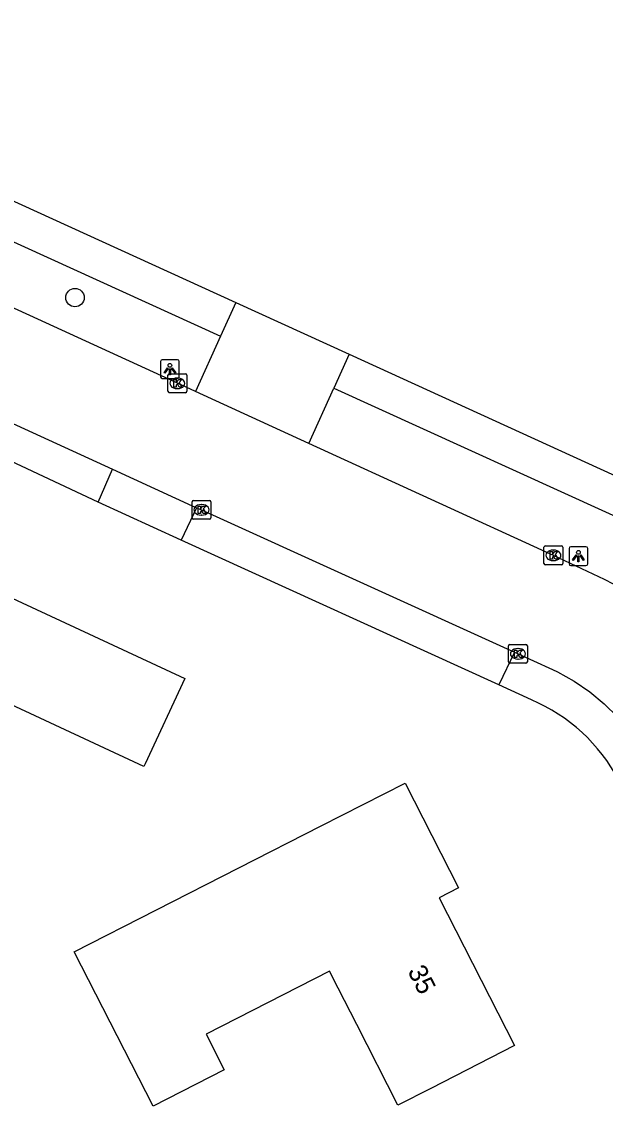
# Model space of a CAD drawing. Extents: x 162722 to 165099, y 384721 to 386283.
# Drawn here: x 164061.3 to 164092.3, y 385121.9 to 385179.5 of the extents above; entities that cross this region are included whole.
import ezdxf

# ---------------------------------------------------------------- set-up
doc = ezdxf.new("R2010")
doc.units = 0
for name, color, linetype in [('IMGEO_Boom', 7, 'Continuous'), ('IMGEO_Kolk', 7, 'Continuous'), ('IMGEO_Lichtpunt', 7, 'Continuous'), ('IMGEO_Pand', 7, 'Continuous'), ('IMGEO_Pand_nummerreeks', 7, 'Continuous'), ('IMGEO_Parkeervlak_open', 7, 'Continuous'), ('IMGEO_Rijbaan_lokaal_gesloten', 7, 'Continuous'), ('IMGEO_Voetpad_open', 7, 'Continuous')]:
    doc.layers.add(name, color=color, linetype=linetype)

msp = doc.modelspace()

# ---------------------------------------------------------------- linework, layer by layer
at = {"layer": 'IMGEO_Boom'}
msp.add_circle((164064.099, 385164.825), 0.489, dxfattribs=at)
at = {"layer": 'IMGEO_Kolk'}
for p, q in [((164069.036, 385159.845), (164069.036, 385160.697)), ((164069.111, 385160.771), (164069.963, 385160.771)), ((164069.524, 385160.551), (164069.549, 385160.551)), ((164070.037, 385160.697), (164070.037, 385159.845)), ((164069.547, 385159.991), (164069.522, 385159.991)), ((164069.963, 385159.771), (164069.111, 385159.771)), ((164070.321, 385153.122), (164070.321, 385153.974)), ((164070.396, 385154.048), (164071.248, 385154.048)), ((164070.809, 385153.828), (164070.834, 385153.828)), ((164071.322, 385153.974), (164071.322, 385153.122)), ((164071.248, 385153.048), (164070.396, 385153.048)), ((164070.832, 385153.268), (164070.807, 385153.268)), ((164089.019, 385150.705), (164089.019, 385151.557)), ((164089.094, 385151.631), (164089.946, 385151.631)), ((164089.507, 385151.411), (164089.532, 385151.411)), ((164090.02, 385151.557), (164090.02, 385150.705)), ((164089.53, 385150.851), (164089.505, 385150.851)), ((164089.946, 385150.631), (164089.094, 385150.631)), ((164087.135, 385145.475), (164087.135, 385146.327)), ((164087.21, 385146.401), (164088.062, 385146.401)), ((164087.623, 385146.181), (164087.648, 385146.181)), ((164088.136, 385146.327), (164088.136, 385145.475)), ((164087.646, 385145.621), (164087.621, 385145.621)), ((164088.062, 385145.401), (164087.21, 385145.401))]:
    msp.add_line(p, q, dxfattribs=at)
for points in [[(164069.036, 385159.845), (164069.036, 385160.697)], [(164069.111, 385160.771), (164069.963, 385160.771)], [(164069.357, 385160.471), (164069.48, 385160.471), (164069.48, 385160.32), (164069.61, 385160.471), (164069.774, 385160.471), (164069.628, 385160.32), (164069.781, 385160.071), (164069.629, 385160.071), (164069.544, 385160.235), (164069.48, 385160.168), (164069.48, 385160.071), (164069.357, 385160.071), (164069.357, 385160.471)], [(164070.037, 385160.697), (164070.037, 385159.845)], [(164069.963, 385159.771), (164069.111, 385159.771)], [(164070.321, 385153.122), (164070.321, 385153.974)], [(164070.396, 385154.048), (164071.248, 385154.048)], [(164070.642, 385153.748), (164070.765, 385153.748), (164070.765, 385153.597), (164070.895, 385153.748), (164071.059, 385153.748), (164070.913, 385153.597), (164071.066, 385153.348), (164070.914, 385153.348), (164070.829, 385153.512), (164070.765, 385153.445), (164070.765, 385153.348), (164070.642, 385153.348), (164070.642, 385153.748)], [(164071.322, 385153.974), (164071.322, 385153.122)], [(164071.248, 385153.048), (164070.396, 385153.048)], [(164089.019, 385150.705), (164089.019, 385151.557)], [(164089.094, 385151.631), (164089.946, 385151.631)], [(164089.34, 385151.331), (164089.463, 385151.331), (164089.463, 385151.18), (164089.593, 385151.331), (164089.757, 385151.331), (164089.611, 385151.18), (164089.764, 385150.931), (164089.612, 385150.931), (164089.527, 385151.095), (164089.463, 385151.028), (164089.463, 385150.931), (164089.34, 385150.931), (164089.34, 385151.331)], [(164090.02, 385151.557), (164090.02, 385150.705)], [(164089.946, 385150.631), (164089.094, 385150.631)], [(164087.135, 385145.475), (164087.135, 385146.327)], [(164087.21, 385146.401), (164088.062, 385146.401)], [(164087.456, 385146.101), (164087.579, 385146.101), (164087.579, 385145.95), (164087.709, 385146.101), (164087.873, 385146.101), (164087.727, 385145.95), (164087.88, 385145.701), (164087.728, 385145.701), (164087.643, 385145.865), (164087.579, 385145.798), (164087.579, 385145.701), (164087.456, 385145.701), (164087.456, 385146.101)], [(164088.136, 385146.327), (164088.136, 385145.475)], [(164088.062, 385145.401), (164087.21, 385145.401)]]:
    msp.add_lwpolyline(points, dxfattribs=at)
for centre, start, end in [((164069.113, 385160.695), 91.55205, 178.44795), ((164069.113, 385160.695), 91.55205, 178.44795), ((164069.961, 385160.695), 1.55205, 88.44795), ((164069.961, 385160.695), 1.55205, 88.44795), ((164069.113, 385159.847), 181.55205, 268.44795), ((164069.113, 385159.847), 181.55205, 268.44795), ((164069.961, 385159.847), 271.55205, 358.44795), ((164069.961, 385159.847), 271.55205, 358.44795), ((164070.398, 385153.972), 91.55205, 178.44795), ((164070.398, 385153.972), 91.55205, 178.44795), ((164071.246, 385153.972), 1.55205, 88.44795), ((164071.246, 385153.972), 1.55205, 88.44795), ((164070.398, 385153.124), 181.55205, 268.44795), ((164070.398, 385153.124), 181.55205, 268.44795), ((164071.246, 385153.124), 271.55205, 358.44795), ((164071.246, 385153.124), 271.55205, 358.44795), ((164089.096, 385151.555), 91.55205, 178.44795), ((164089.096, 385151.555), 91.55205, 178.44795), ((164089.944, 385151.555), 1.55205, 88.44795), ((164089.944, 385151.555), 1.55205, 88.44795), ((164089.096, 385150.707), 181.55205, 268.44795), ((164089.096, 385150.707), 181.55205, 268.44795), ((164089.944, 385150.707), 271.55205, 358.44795), ((164089.944, 385150.707), 271.55205, 358.44795), ((164087.212, 385146.325), 91.55205, 178.44795), ((164087.212, 385146.325), 91.55205, 178.44795), ((164088.06, 385146.325), 1.55205, 88.44795), ((164088.06, 385146.325), 1.55205, 88.44795), ((164087.212, 385145.477), 181.55205, 268.44795), ((164087.212, 385145.477), 181.55205, 268.44795), ((164088.06, 385145.477), 271.55205, 358.44795), ((164088.06, 385145.477), 271.55205, 358.44795)]:
    msp.add_arc(centre, 0.0765, start, end, dxfattribs=at)
for centre, major_axis, ratio, start_param, end_param in [((164069.523, 385160.271), (-0.387, 0.002), 0.722429, 4.712389, 7.853982), ((164069.548, 385160.271), (-0.39, 0.002), 0.717154, 1.570796, 4.712389), ((164070.808, 385153.548), (-0.387, 0.002), 0.722429, 4.712389, 7.853982), ((164070.833, 385153.548), (-0.39, 0.002), 0.717154, 1.570796, 4.712389), ((164089.506, 385151.131), (-0.387, 0.002), 0.722429, 4.712389, 7.853982), ((164089.531, 385151.131), (-0.39, 0.002), 0.717154, 1.570796, 4.712389), ((164087.622, 385145.901), (-0.387, 0.002), 0.722429, 4.712389, 7.853982), ((164087.647, 385145.901), (-0.39, 0.002), 0.717154, 1.570796, 4.712389)]:
    msp.add_ellipse(centre, major_axis=major_axis, ratio=ratio, start_param=start_param, end_param=end_param, dxfattribs=at)
at = {"layer": 'IMGEO_Lichtpunt'}
for p, q in [((164068.644, 385161.428), (164068.644, 385160.621)), ((164068.644, 385161.428), (164068.644, 385160.621)), ((164069.546, 385161.523), (164068.738, 385161.523)), ((164069.546, 385161.523), (164068.738, 385161.523)), ((164069.64, 385160.621), (164069.64, 385161.428)), ((164069.64, 385160.621), (164069.64, 385161.428)), ((164068.738, 385160.527), (164069.546, 385160.527)), ((164068.738, 385160.527), (164069.546, 385160.527)), ((164090.349, 385151.491), (164090.349, 385150.684)), ((164090.349, 385151.491), (164090.349, 385150.684)), ((164091.251, 385151.586), (164090.443, 385151.586)), ((164091.251, 385151.586), (164090.443, 385151.586)), ((164091.345, 385150.684), (164091.345, 385151.491)), ((164091.345, 385150.684), (164091.345, 385151.491)), ((164090.443, 385150.59), (164091.251, 385150.59)), ((164090.443, 385150.59), (164091.251, 385150.59))]:
    msp.add_line(p, q, dxfattribs=at)
for points in [[(164069.018, 385161.092), (164069.057, 385161.064), (164068.869, 385160.802), (164068.831, 385160.829), (164069.018, 385161.092)], [(164069.12, 385161.044), (164069.167, 385161.044), (164069.167, 385160.722), (164069.12, 385160.722), (164069.12, 385161.044)], [(164069.23, 385161.064), (164069.268, 385161.091), (164069.455, 385160.829), (164069.416, 385160.801), (164069.23, 385161.064)], [(164090.723, 385151.155), (164090.762, 385151.127), (164090.574, 385150.865), (164090.536, 385150.892), (164090.723, 385151.155)], [(164090.825, 385151.107), (164090.872, 385151.107), (164090.872, 385150.785), (164090.825, 385150.785), (164090.825, 385151.107)], [(164090.935, 385151.127), (164090.973, 385151.154), (164091.16, 385150.892), (164091.121, 385150.864), (164090.935, 385151.127)]]:
    msp.add_lwpolyline(points, dxfattribs=at)
for centre in [(164069.143, 385161.226), (164090.848, 385151.289)]:
    msp.add_circle(centre, 0.0994, dxfattribs=at)
for centre, start, end in [((164068.738, 385161.428), 90, 180), ((164068.738, 385161.428), 90, 180), ((164069.546, 385161.428), 0, 90), ((164069.546, 385161.428), 0, 90), ((164068.738, 385160.621), 180, 270), ((164068.738, 385160.621), 180, 270), ((164069.546, 385160.621), 270, 0), ((164069.546, 385160.621), 270, 360), ((164090.443, 385151.491), 90, 180), ((164090.443, 385151.491), 90, 180), ((164091.251, 385151.491), 0, 90), ((164091.251, 385151.491), 0, 90), ((164090.443, 385150.684), 180, 270), ((164090.443, 385150.684), 180, 270), ((164091.251, 385150.684), 270, 0), ((164091.251, 385150.684), 270, 360)]:
    msp.add_arc(centre, 0.0946, start, end, dxfattribs=at)
at = {"layer": 'IMGEO_Pand'}
for points in [[(164049.78, 385139.755), (164045.245, 385141.862), (164048.193, 385148.208), (164046.985, 385148.769), (164049.662, 385154.531), (164060.462, 385149.513), (164060.262, 385149.081), (164069.933, 385144.587), (164067.827, 385140.053), (164067.763, 385139.916), (164057.79, 385144.549), (164054.536, 385137.545), (164049.78, 385139.755)], [(164064.061, 385130.065), (164077.183, 385136.762), (164081.636, 385139.035), (164084.48, 385133.465), (164083.448, 385132.938), (164087.456, 385125.084), (164083.003, 385122.811), (164081.257, 385121.92), (164079.072, 385126.201), (164078.084, 385128.137), (164077.623, 385129.04), (164071.064, 385125.692), (164072.033, 385123.791), (164068.249, 385121.86), (164064.061, 385130.065)]]:
    msp.add_lwpolyline(points, dxfattribs=at)
at = {"layer": 'IMGEO_Parkeervlak_open'}
for points in [[(164065.329, 385153.951), (164051.353, 385160.508)], [(164086.624, 385144.253), (164069.744, 385151.933)]]:
    msp.add_lwpolyline(points, dxfattribs=at)
at = {"layer": 'IMGEO_Rijbaan_lokaal_gesloten'}
for points in [[(164070.499, 385159.839), (164069.537, 385160.271), (164053.648, 385167.548), (164050.878, 385168.812)], [(164052.042, 385162.153), (164054.177, 385161.165), (164066.085, 385155.714)], [(164076.52, 385157.072), (164070.499, 385159.839)], [(164093.194, 385149.352), (164092.233, 385149.841), (164089.52, 385151.131), (164076.52, 385157.072)], [(164066.085, 385155.714), (164070.562, 385153.657)], [(164070.562, 385153.657), (164070.822, 385153.548), (164087.459, 385145.983)], [(164087.459, 385145.983), (164089.478, 385145.059), (164089.735, 385144.935), (164090.614, 385144.447), (164091.447, 385143.882), (164092.225, 385143.245), (164092.944, 385142.541), (164093.597, 385141.775), (164094.179, 385140.954), (164094.685, 385140.085)]]:
    msp.add_lwpolyline(points, dxfattribs=at)
at = {"layer": 'IMGEO_Voetpad_open'}
for points in [[(164039.945, 385179.482), (164072.64, 385164.57)], [(164050.878, 385168.812), (164052.189, 385171.716), (164071.832, 385162.783)], [(164072.64, 385164.57), (164071.832, 385162.783)], [(164072.64, 385164.57), (164078.669, 385161.813)], [(164071.832, 385162.783), (164070.499, 385159.839)], [(164078.669, 385161.813), (164077.858, 385160.016)], [(164078.669, 385161.813), (164095.502, 385154.125)], [(164076.52, 385157.072), (164077.858, 385160.016)], [(164077.858, 385160.016), (164094.653, 385152.361)], [(164065.329, 385153.951), (164066.085, 385155.714)], [(164069.744, 385151.933), (164065.329, 385153.951)], [(164070.562, 385153.657), (164069.744, 385151.933)], [(164087.459, 385145.983), (164086.624, 385144.253)], [(164088.358, 385143.446), (164086.624, 385144.253)]]:
    msp.add_lwpolyline(points, dxfattribs=at)
msp.add_arc((164084.715, 385134.834), 9.351, 27.82024, 67.07033, dxfattribs=at)

# ---------------------------------------------------------------- texts
at = {"layer": 'IMGEO_Pand_nummerreeks'}
msp.add_text('35', height=1, rotation=297.03767, dxfattribs=at).set_placement((164081.754, 385129.043))

doc.saveas('drawing.dxf')
